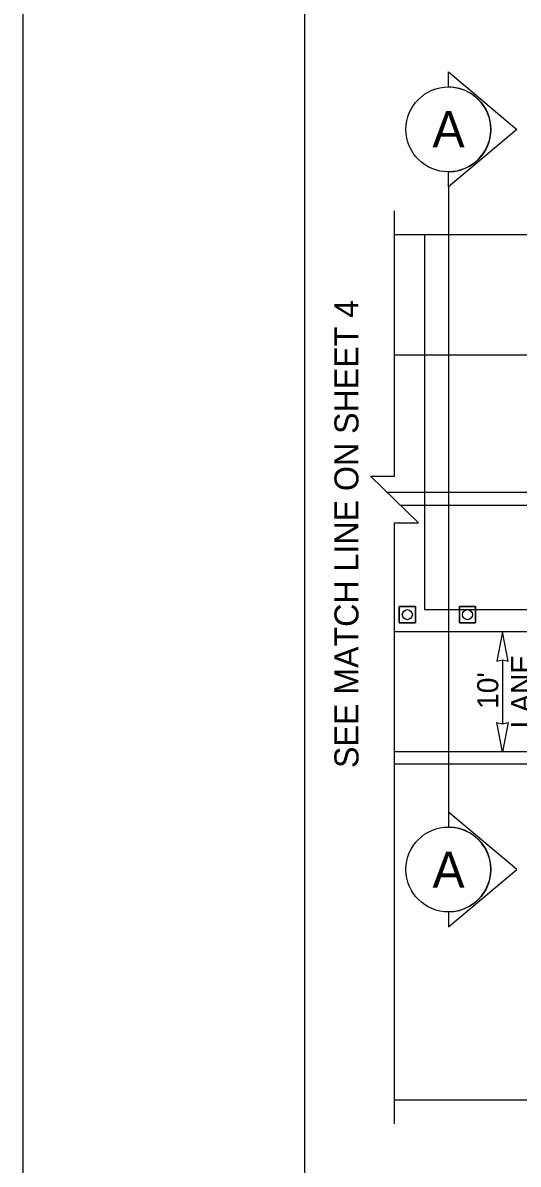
# Model space of a CAD drawing. Extents: x 99977 to 100176, y 99905 to 100011.
# Drawn here: x 100159.062 to 100160.712, y 99974.848 to 99978.645 of the extents above; entities that cross this region are included whole.
import ezdxf

# ---------------------------------------------------------------- set-up
doc = ezdxf.new("R2010")
doc.units = 0
for name, color, linetype in [('RD_ED_ShoulderPavedEdge', 7, 'Continuous'), ('RD_MK_LineEdgeWhite', 7, 'Continuous'), ('RD_MK_LineNoPass', 7, 'Continuous'), ('SH_GI_PlotLimits', 7, 'Continuous'), ('SH_GI_SheetBorder', 7, 'Continuous'), ('SH_TI_WZSectionCut', 7, 'Continuous'), ('TR_WZ_TrafficCone', 7, 'Continuous'), ('TR_WZ_WorkZoneDetails', 7, 'Continuous'), ('TR_WZ_WorkZoneTextCurrent', 7, 'Continuous')]:
    doc.layers.add(name, color=color, linetype=linetype)

msp = doc.modelspace()

# ---------------------------------------------------------------- linework, layer by layer
at = {"layer": 'RD_ED_ShoulderPavedEdge'}
for p, q in [((100175.6424, 99977.9393), (100160.3, 99977.9393)), ((100160.3, 99976.1793), (100175.6425, 99976.1793))]:
    msp.add_line(p, q, dxfattribs=at)
at = {"layer": 'RD_MK_LineEdgeWhite'}
for p, q in [((100162.1156, 99977.5393), (100160.3, 99977.5393)), ((100163.5692, 99976.6193), (100160.3, 99976.6193)), ((100163.5692, 99976.2193), (100160.3, 99976.2193))]:
    msp.add_line(p, q, dxfattribs=at)
at = {"layer": 'RD_MK_LineNoPass'}
for p, q in [((100162.1156, 99977.0826), (100160.2759, 99977.0826)), ((100162.1156, 99977.0393), (100160.3207, 99977.0393))]:
    msp.add_line(p, q, dxfattribs=at)
at = {"layer": 'SH_GI_PlotLimits'}
msp.add_lwpolyline([(100159.0625, 99969.6875), (100176.0625, 99969.6875), (100176.0625, 99980.6875), (100159.0625, 99980.6875)], close=True, dxfattribs=at)
at = {"layer": 'SH_GI_SheetBorder'}
msp.add_line((100160, 99980.375), (100160, 99970), dxfattribs=at)
at = {"layer": 'SH_TI_WZSectionCut'}
for p, q in [((100160.4793, 99978.4317), (100160.4793, 99978.4816)), ((100160.4793, 99978.4816), (100160.7074, 99978.2904)), ((100160.7074, 99978.2904), (100160.4793, 99978.0993)), ((100160.4793, 99978.0993), (100160.4793, 99978.1492)), ((100160.4793, 99978.0993), (100160.4793, 99976.0193)), ((100160.4793, 99976.0193), (100160.4793, 99975.9694)), ((100160.7074, 99975.8282), (100160.4793, 99976.0193)), ((100160.4793, 99975.637), (100160.7074, 99975.8282)), ((100160.4793, 99975.687), (100160.4793, 99975.637))]:
    msp.add_line(p, q, dxfattribs=at)
for centre in [(100160.4793, 99978.2904), (100160.4793, 99975.8282)]:
    msp.add_circle(centre, 0.1412, dxfattribs=at)
for centre in [(100160.4793, 99978.2904), (100160.4793, 99975.8282)]:
    msp.add_arc(centre, 0.1412, 269.9978, 90.0022, dxfattribs=at)
at = {"layer": 'TR_WZ_TrafficCone'}
for points in [[(100160.316, 99976.7026), (100160.3693, 99976.7026), (100160.3693, 99976.6493), (100160.316, 99976.6493), (100160.316, 99976.7026)], [(100160.316, 99976.6493), (100160.3693, 99976.6493), (100160.3693, 99976.7026), (100160.316, 99976.7026), (100160.316, 99976.6493)], [(100160.516, 99976.7026), (100160.5693, 99976.7026), (100160.5693, 99976.6493), (100160.516, 99976.6493), (100160.516, 99976.7026)], [(100160.516, 99976.6493), (100160.5693, 99976.6493), (100160.5693, 99976.7026), (100160.516, 99976.7026), (100160.516, 99976.6493)]]:
    msp.add_lwpolyline(points, dxfattribs=at)
for centre in [(100160.3427, 99976.676), (100160.5427, 99976.676)]:
    msp.add_circle(centre, 0.0167, dxfattribs=at)
at = {"layer": 'TR_WZ_WorkZoneDetails'}
for p, q in [((100160.6594, 99976.5256), (100160.6594, 99976.313)), ((100160.3, 99975.0617), (100164.0294, 99975.0617))]:
    msp.add_line(p, q, dxfattribs=at)
msp.add_lwpolyline([(100160.3, 99974.9817), (100160.3, 99976.9819), (100160.38, 99976.9819), (100160.22, 99977.1367), (100160.3, 99977.1367), (100160.3, 99978.0193)], dxfattribs=at)
for points in [[(100160.4, 99977.9393), (100160.4, 99976.6926), (100162.1156, 99976.6926), (100162.1156, 99977.9393)], [(100160.6594, 99976.6193), (100160.6401, 99976.521), (100160.6594, 99976.5256), (100160.6787, 99976.521)], [(100160.6594, 99976.2193), (100160.6401, 99976.3176), (100160.6594, 99976.313), (100160.6787, 99976.3176)]]:
    msp.add_lwpolyline(points, close=True, dxfattribs=at)

# ---------------------------------------------------------------- texts
at = {"layer": 'SH_TI_WZSectionCut'}
for rotation, p in [(359.99, (100160.4263, 99978.2313)), (0.01, (100160.4264, 99975.7673))]:
    msp.add_text('A', height=0.12, rotation=rotation, dxfattribs=at).set_placement(p)
at = {"layer": 'TR_WZ_WorkZoneTextCurrent'}
for s, height, p in [('SEE MATCH LINE ON SHEET 4', 0.08, (100160.18, 99976.1658)), ('LANE', 0.07, (100160.7574, 99976.2978)), ("10'", 0.07, (100160.6454, 99976.3625))]:
    msp.add_text(s, height=height, rotation=90, dxfattribs=at).set_placement(p)

doc.saveas('drawing.dxf')
